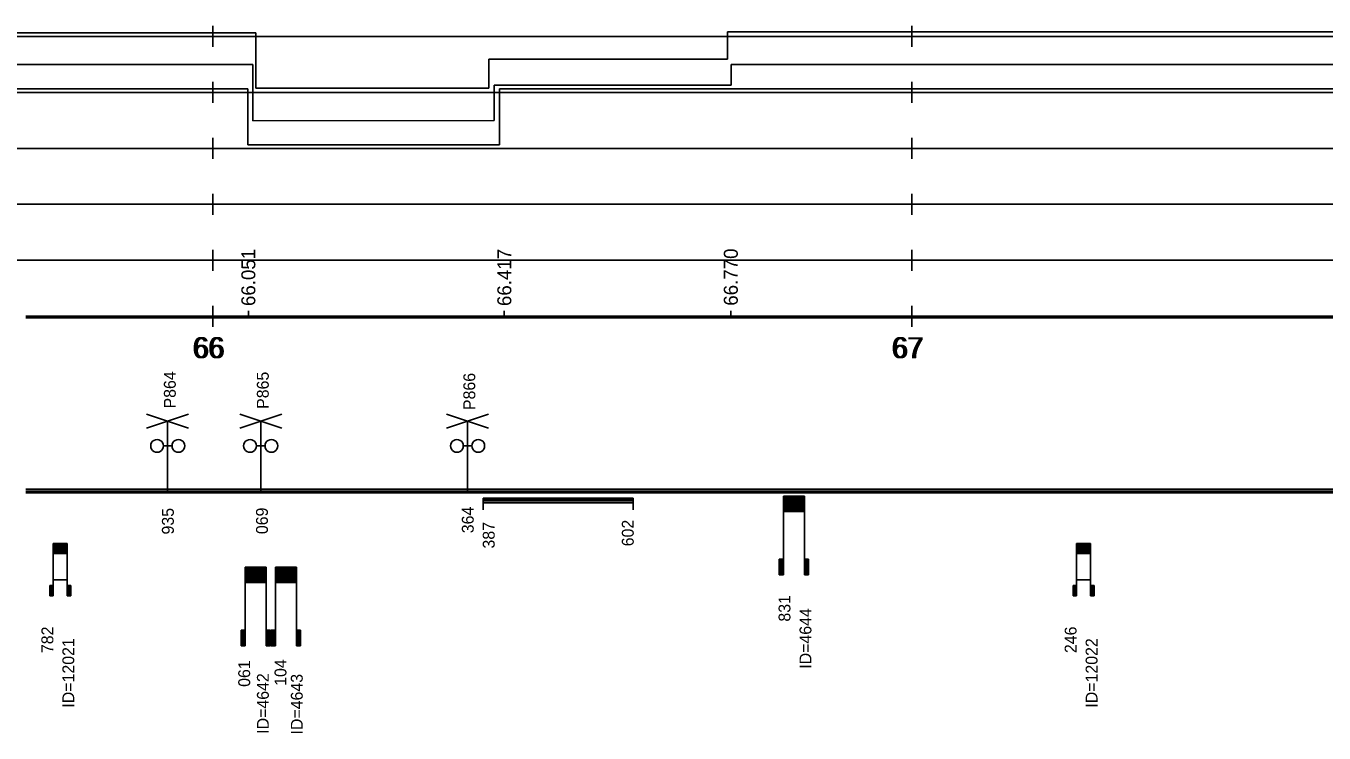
# Model space of a CAD drawing. Extents: x 2 to 10148, y 0 to 380.
# Drawn here: x 6873 to 7058.7, y 90.4 to 191.5 of the extents above; entities that cross this region are included whole.
import ezdxf

# ---------------------------------------------------------------- set-up
doc = ezdxf.new("R2010")
doc.units = 0
for name, color, linetype in [('CARA_S_OBJEKTY', 7, 'Continuous'), ('L_OBJEKTY_TEXT', 7, 'Continuous'), ('L_OBJEKTY_TVAR', 7, 'Continuous'), ('OBJEKTY_TEXT', 7, 'Continuous'), ('OBJEKTY_TVAR', 7, 'Continuous'), ('RYCHL_A', 7, 'Continuous'), ('RYCHL_B', 7, 'Continuous'), ('RYCHL_C', 7, 'Continuous'), ('RYCHL_RASTR', 7, 'Continuous'), ('RYCHL_STAN', 7, 'Continuous'), ('STANIC_ZMEN_V', 7, 'Continuous')]:
    doc.layers.add(name, color=color, linetype=linetype)

msp = doc.modelspace()

# ---------------------------------------------------------------- linework, layer by layer
at = {"layer": 'CARA_S_OBJEKTY'}
for p, q in [((6872.96, 125.25), (8072.18, 125.25)), ((6872.96, 125), (8072.18, 125)), ((6872.96, 124.75), (8072.18, 124.75))]:
    msp.add_line(p, q, dxfattribs=at)
at = {"layer": 'L_OBJEKTY_TVAR'}
for p, q in [((6938.36, 124), (6959.84, 124)), ((6938.36, 122.33), (6938.36, 124)), ((6938.36, 123.83), (6959.84, 123.83)), ((6938.36, 123.58), (6959.84, 123.58)), ((6938.36, 123.33), (6959.84, 123.33)), ((6959.84, 122.33), (6959.84, 124))]:
    msp.add_line(p, q, dxfattribs=at)
at = {"layer": 'OBJEKTY_TVAR'}
for p, q in [((6890.2, 134), (6896.2, 136)), ((6890.2, 136), (6896.2, 134)), ((6903.55, 134), (6909.55, 136)), ((6903.55, 136), (6909.55, 134)), ((6933.12, 134), (6939.12, 136)), ((6933.12, 136), (6939.12, 134)), ((6893.2, 125), (6893.2, 135)), ((6906.55, 125), (6906.55, 135)), ((6936.12, 125), (6936.12, 135)), ((6890.92, 131.92), (6890.83, 131.7)), ((6891.07, 132.11), (6890.92, 131.92)), ((6891.26, 132.25), (6891.07, 132.11)), ((6891.48, 132.34), (6891.26, 132.25)), ((6891.71, 132.38), (6891.48, 132.34)), ((6891.95, 132.34), (6891.71, 132.38)), ((6892.17, 132.25), (6891.95, 132.34)), ((6892.36, 132.11), (6892.17, 132.25)), ((6892.5, 131.92), (6892.36, 132.11)), ((6892.59, 131.7), (6892.5, 131.92)), ((6893.89, 131.7), (6893.98, 131.92)), ((6893.98, 131.92), (6894.12, 132.11)), ((6894.12, 132.11), (6894.31, 132.25)), ((6894.31, 132.25), (6894.53, 132.34)), ((6894.53, 132.34), (6894.77, 132.38)), ((6894.77, 132.38), (6895, 132.34)), ((6895, 132.34), (6895.22, 132.25)), ((6895.22, 132.25), (6895.41, 132.11)), ((6895.41, 132.11), (6895.56, 131.92)), ((6895.56, 131.92), (6895.65, 131.7)), ((6904.22, 131.92), (6904.13, 131.7)), ((6904.37, 132.11), (6904.22, 131.92)), ((6904.56, 132.25), (6904.37, 132.11)), ((6904.78, 132.34), (6904.56, 132.25)), ((6905.01, 132.38), (6904.78, 132.34)), ((6905.25, 132.34), (6905.01, 132.38)), ((6905.47, 132.25), (6905.25, 132.34)), ((6905.66, 132.11), (6905.47, 132.25)), ((6905.8, 131.92), (6905.66, 132.11)), ((6905.89, 131.7), (6905.8, 131.92)), ((6907.19, 131.7), (6907.28, 131.92)), ((6907.28, 131.92), (6907.42, 132.11)), ((6907.42, 132.11), (6907.61, 132.25)), ((6907.61, 132.25), (6907.83, 132.34)), ((6907.83, 132.34), (6908.07, 132.38)), ((6908.07, 132.38), (6908.3, 132.34)), ((6908.3, 132.34), (6908.52, 132.25)), ((6908.52, 132.25), (6908.71, 132.11)), ((6908.71, 132.11), (6908.86, 131.92)), ((6908.86, 131.92), (6908.95, 131.7)), ((6933.81, 131.92), (6933.72, 131.7)), ((6933.96, 132.11), (6933.81, 131.92)), ((6934.15, 132.25), (6933.96, 132.11)), ((6934.37, 132.34), (6934.15, 132.25)), ((6934.6, 132.38), (6934.37, 132.34)), ((6934.84, 132.34), (6934.6, 132.38)), ((6935.06, 132.25), (6934.84, 132.34)), ((6935.25, 132.11), (6935.06, 132.25)), ((6935.39, 131.92), (6935.25, 132.11)), ((6935.48, 131.7), (6935.39, 131.92)), ((6936.78, 131.7), (6936.87, 131.92)), ((6936.87, 131.92), (6937.01, 132.11)), ((6937.01, 132.11), (6937.2, 132.25)), ((6937.2, 132.25), (6937.42, 132.34)), ((6937.42, 132.34), (6937.66, 132.38)), ((6937.66, 132.38), (6937.89, 132.34)), ((6937.89, 132.34), (6938.11, 132.25)), ((6938.11, 132.25), (6938.3, 132.11)), ((6938.3, 132.11), (6938.45, 131.92)), ((6938.45, 131.92), (6938.54, 131.7)), ((6890.83, 131.7), (6890.8, 131.46)), ((6890.8, 131.46), (6890.83, 131.23)), ((6890.83, 131.23), (6890.92, 131.01)), ((6890.92, 131.01), (6891.07, 130.82)), ((6891.07, 130.82), (6891.26, 130.67)), ((6891.26, 130.67), (6891.48, 130.58)), ((6891.48, 130.58), (6891.71, 130.55)), ((6891.71, 130.55), (6891.95, 130.58)), ((6891.95, 130.58), (6892.17, 130.67)), ((6892.17, 130.67), (6892.36, 130.82)), ((6892.36, 130.82), (6892.5, 131.01)), ((6892.5, 131.01), (6892.59, 131.23)), ((6892.62, 131.46), (6892.59, 131.7)), ((6892.59, 131.23), (6892.62, 131.46)), ((6893.86, 131.46), (6892.62, 131.46)), ((6893.86, 131.46), (6893.89, 131.7)), ((6893.89, 131.23), (6893.86, 131.46)), ((6893.98, 131.01), (6893.89, 131.23)), ((6894.12, 130.82), (6893.98, 131.01)), ((6894.31, 130.67), (6894.12, 130.82)), ((6894.53, 130.58), (6894.31, 130.67)), ((6894.77, 130.55), (6894.53, 130.58)), ((6895, 130.58), (6894.77, 130.55)), ((6895.22, 130.67), (6895, 130.58)), ((6895.41, 130.82), (6895.22, 130.67)), ((6895.56, 131.01), (6895.41, 130.82)), ((6895.65, 131.23), (6895.56, 131.01)), ((6895.65, 131.7), (6895.68, 131.46)), ((6895.68, 131.46), (6895.65, 131.23)), ((6904.13, 131.7), (6904.1, 131.46)), ((6904.1, 131.46), (6904.13, 131.23)), ((6904.13, 131.23), (6904.22, 131.01)), ((6904.22, 131.01), (6904.37, 130.82)), ((6904.37, 130.82), (6904.56, 130.67)), ((6904.56, 130.67), (6904.78, 130.58)), ((6904.78, 130.58), (6905.01, 130.55)), ((6905.01, 130.55), (6905.25, 130.58)), ((6905.25, 130.58), (6905.47, 130.67)), ((6905.47, 130.67), (6905.66, 130.82)), ((6905.66, 130.82), (6905.8, 131.01)), ((6905.8, 131.01), (6905.89, 131.23)), ((6905.92, 131.46), (6905.89, 131.7)), ((6905.89, 131.23), (6905.92, 131.46)), ((6907.16, 131.46), (6905.92, 131.46)), ((6907.16, 131.46), (6907.19, 131.7)), ((6907.19, 131.23), (6907.16, 131.46)), ((6907.28, 131.01), (6907.19, 131.23)), ((6907.42, 130.82), (6907.28, 131.01)), ((6907.61, 130.67), (6907.42, 130.82)), ((6907.83, 130.58), (6907.61, 130.67)), ((6908.07, 130.55), (6907.83, 130.58)), ((6908.3, 130.58), (6908.07, 130.55)), ((6908.52, 130.67), (6908.3, 130.58)), ((6908.71, 130.82), (6908.52, 130.67)), ((6908.86, 131.01), (6908.71, 130.82)), ((6908.95, 131.23), (6908.86, 131.01)), ((6908.95, 131.7), (6908.98, 131.46)), ((6908.98, 131.46), (6908.95, 131.23)), ((6933.72, 131.7), (6933.69, 131.46)), ((6933.69, 131.46), (6933.72, 131.23)), ((6933.72, 131.23), (6933.81, 131.01)), ((6933.81, 131.01), (6933.96, 130.82)), ((6933.96, 130.82), (6934.15, 130.67)), ((6934.15, 130.67), (6934.37, 130.58)), ((6934.37, 130.58), (6934.6, 130.55)), ((6934.6, 130.55), (6934.84, 130.58)), ((6934.84, 130.58), (6935.06, 130.67)), ((6935.06, 130.67), (6935.25, 130.82)), ((6935.25, 130.82), (6935.39, 131.01)), ((6935.39, 131.01), (6935.48, 131.23)), ((6935.51, 131.46), (6935.48, 131.7)), ((6935.48, 131.23), (6935.51, 131.46)), ((6936.75, 131.46), (6935.51, 131.46)), ((6936.75, 131.46), (6936.78, 131.7)), ((6936.78, 131.23), (6936.75, 131.46)), ((6936.87, 131.01), (6936.78, 131.23)), ((6937.01, 130.82), (6936.87, 131.01)), ((6937.2, 130.67), (6937.01, 130.82)), ((6937.42, 130.58), (6937.2, 130.67)), ((6937.66, 130.55), (6937.42, 130.58)), ((6937.89, 130.58), (6937.66, 130.55)), ((6938.11, 130.67), (6937.89, 130.58)), ((6938.3, 130.82), (6938.11, 130.67)), ((6938.45, 131.01), (6938.3, 130.82)), ((6938.54, 131.23), (6938.45, 131.01)), ((6938.54, 131.7), (6938.57, 131.46)), ((6938.57, 131.46), (6938.54, 131.23)), ((6981.32, 124.25), (6984.32, 124.25)), ((6981.32, 113), (6981.32, 124.25)), ((6981.32, 124.17), (6984.32, 124.17)), ((6981.32, 124.1), (6984.32, 124.1)), ((6981.32, 124.02), (6984.32, 124.02)), ((6981.32, 123.95), (6984.32, 123.95)), ((6981.32, 123.87), (6984.32, 123.87)), ((6981.32, 123.8), (6984.32, 123.8)), ((6981.32, 123.72), (6984.32, 123.72)), ((6981.32, 123.65), (6984.32, 123.65)), ((6981.32, 123.57), (6984.32, 123.57)), ((6981.32, 123.5), (6984.32, 123.5)), ((6981.32, 123.42), (6984.32, 123.42)), ((6981.32, 123.35), (6984.32, 123.35)), ((6981.32, 123.27), (6984.32, 123.27)), ((6981.32, 123.2), (6984.32, 123.2)), ((6981.32, 123.12), (6984.32, 123.12)), ((6981.32, 123.05), (6984.32, 123.05)), ((6981.32, 122.97), (6984.32, 122.97)), ((6981.32, 122.9), (6984.32, 122.9)), ((6981.32, 122.82), (6984.32, 122.82)), ((6981.32, 122.75), (6984.32, 122.75)), ((6981.32, 122.67), (6984.32, 122.67)), ((6981.32, 122.6), (6984.32, 122.6)), ((6984.32, 124.25), (6984.32, 113)), ((6981.32, 122.52), (6984.32, 122.52)), ((6981.32, 122.45), (6984.32, 122.45)), ((6981.32, 122.37), (6984.32, 122.37)), ((6981.32, 122.3), (6984.32, 122.3)), ((6981.32, 122.22), (6984.32, 122.22)), ((6981.32, 122.15), (6984.32, 122.15)), ((6981.32, 122.07), (6984.32, 122.07)), ((6876.87, 110), (6876.87, 117.5)), ((6876.87, 117.5), (6878.87, 117.5)), ((6876.87, 117.45), (6878.87, 117.45)), ((6876.87, 117.4), (6878.87, 117.4)), ((6876.87, 117.35), (6878.87, 117.35)), ((6876.87, 117.3), (6878.87, 117.3)), ((6876.87, 117.25), (6878.87, 117.25)), ((6876.87, 117.2), (6878.87, 117.2)), ((6876.87, 117.15), (6878.87, 117.15)), ((6876.87, 117.1), (6878.87, 117.1)), ((6876.87, 117.05), (6878.87, 117.05)), ((6876.87, 117), (6878.87, 117)), ((6878.87, 117.5), (6878.87, 110)), ((7023.25, 110), (7023.25, 117.5)), ((7023.25, 117.5), (7025.25, 117.5)), ((7023.25, 117.45), (7025.25, 117.45)), ((7023.25, 117.4), (7025.25, 117.4)), ((7023.25, 117.35), (7025.25, 117.35)), ((7023.25, 117.3), (7025.25, 117.3)), ((7023.25, 117.25), (7025.25, 117.25)), ((7023.25, 117.2), (7025.25, 117.2)), ((7023.25, 117.15), (7025.25, 117.15)), ((7023.25, 117.1), (7025.25, 117.1)), ((7023.25, 117.05), (7025.25, 117.05)), ((7023.25, 117), (7025.25, 117)), ((7025.25, 117.5), (7025.25, 110)), ((6876.87, 116.95), (6878.87, 116.95)), ((6876.87, 116.9), (6878.87, 116.9)), ((6876.87, 116.85), (6878.87, 116.85)), ((6876.87, 116.8), (6878.87, 116.8)), ((6876.87, 116.75), (6878.87, 116.75)), ((6876.87, 116.7), (6878.87, 116.7)), ((6876.87, 116.65), (6878.87, 116.65)), ((6876.87, 116.6), (6878.87, 116.6)), ((6876.87, 116.55), (6878.87, 116.55)), ((6876.87, 116.5), (6878.87, 116.5)), ((6876.87, 116.45), (6878.87, 116.45)), ((6876.87, 116.4), (6878.87, 116.4)), ((6876.87, 116.35), (6878.87, 116.35)), ((6876.87, 116.3), (6878.87, 116.3)), ((6876.87, 116.25), (6878.87, 116.25)), ((6876.87, 116.2), (6878.87, 116.2)), ((6876.87, 116.15), (6878.87, 116.15)), ((6876.87, 116.1), (6878.87, 116.1)), ((6876.87, 116.05), (6878.87, 116.05)), ((6980.72, 115.25), (6980.72, 113)), ((6980.72, 115.25), (6981.32, 115.25)), ((6980.79, 115.25), (6980.79, 113)), ((6980.87, 115.25), (6980.87, 113)), ((6980.94, 115.25), (6980.94, 113)), ((6981.02, 115.25), (6981.02, 113)), ((6981.09, 115.25), (6981.09, 113)), ((6981.17, 115.25), (6981.17, 113)), ((6981.24, 115.25), (6981.24, 113)), ((6984.92, 115.25), (6984.32, 115.25)), ((6984.4, 115.25), (6984.4, 113)), ((6984.47, 115.25), (6984.47, 113)), ((6984.55, 115.25), (6984.55, 113)), ((6984.62, 115.25), (6984.62, 113)), ((6984.7, 115.25), (6984.7, 113)), ((6984.77, 115.25), (6984.77, 113)), ((6984.85, 115.25), (6984.85, 113)), ((6984.92, 115.25), (6984.92, 113)), ((7023.25, 116.95), (7025.25, 116.95)), ((7023.25, 116.9), (7025.25, 116.9)), ((7023.25, 116.85), (7025.25, 116.85)), ((7023.25, 116.8), (7025.25, 116.8)), ((7023.25, 116.75), (7025.25, 116.75)), ((7023.25, 116.7), (7025.25, 116.7)), ((7023.25, 116.65), (7025.25, 116.65)), ((7023.25, 116.6), (7025.25, 116.6)), ((7023.25, 116.55), (7025.25, 116.55)), ((7023.25, 116.5), (7025.25, 116.5)), ((7023.25, 116.45), (7025.25, 116.45)), ((7023.25, 116.4), (7025.25, 116.4)), ((7023.25, 116.35), (7025.25, 116.35)), ((7023.25, 116.3), (7025.25, 116.3)), ((7023.25, 116.25), (7025.25, 116.25)), ((7023.25, 116.2), (7025.25, 116.2)), ((7023.25, 116.15), (7025.25, 116.15)), ((7023.25, 116.1), (7025.25, 116.1)), ((7023.25, 116.05), (7025.25, 116.05)), ((6904.33, 114.1), (6907.33, 114.1)), ((6904.33, 102.85), (6904.33, 114.1)), ((6904.33, 114.02), (6907.33, 114.02)), ((6904.33, 113.95), (6907.33, 113.95)), ((6904.33, 113.87), (6907.33, 113.87)), ((6904.33, 113.8), (6907.33, 113.8)), ((6904.33, 113.72), (6907.33, 113.72)), ((6904.33, 113.65), (6907.33, 113.65)), ((6904.33, 113.57), (6907.33, 113.57)), ((6904.33, 113.5), (6907.33, 113.5)), ((6904.33, 113.42), (6907.33, 113.42)), ((6904.33, 113.35), (6907.33, 113.35)), ((6907.33, 114.1), (6907.33, 102.85)), ((6908.65, 114.1), (6911.65, 114.1)), ((6908.65, 102.85), (6908.65, 114.1)), ((6908.65, 114.02), (6911.65, 114.02)), ((6908.65, 113.95), (6911.65, 113.95)), ((6908.65, 113.87), (6911.65, 113.87)), ((6908.65, 113.8), (6911.65, 113.8)), ((6908.65, 113.72), (6911.65, 113.72)), ((6908.65, 113.65), (6911.65, 113.65)), ((6908.65, 113.57), (6911.65, 113.57)), ((6908.65, 113.5), (6911.65, 113.5)), ((6908.65, 113.42), (6911.65, 113.42)), ((6908.65, 113.35), (6911.65, 113.35)), ((6911.65, 114.1), (6911.65, 102.85)), ((6876.37, 111.5), (6876.87, 111.5)), ((6876.37, 111.5), (6876.37, 110)), ((6876.42, 111.5), (6876.42, 110)), ((6876.47, 111.5), (6876.47, 110)), ((6876.52, 111.5), (6876.52, 110)), ((6876.57, 111.5), (6876.57, 110)), ((6876.62, 111.5), (6876.62, 110)), ((6876.67, 111.5), (6876.67, 110)), ((6876.72, 111.5), (6876.72, 110)), ((6876.77, 111.5), (6876.77, 110)), ((6876.82, 111.5), (6876.82, 110)), ((6876.87, 112.31), (6878.87, 112.31)), ((6879.37, 111.5), (6878.87, 111.5)), ((6878.92, 111.5), (6878.92, 110)), ((6878.97, 111.5), (6878.97, 110)), ((6879.02, 111.5), (6879.02, 110)), ((6879.07, 111.5), (6879.07, 110)), ((6879.12, 111.5), (6879.12, 110)), ((6879.17, 111.5), (6879.17, 110)), ((6879.22, 111.5), (6879.22, 110)), ((6879.27, 111.5), (6879.27, 110)), ((6879.32, 111.5), (6879.32, 110)), ((6879.37, 111.5), (6879.37, 110)), ((6904.33, 113.27), (6907.33, 113.27)), ((6904.33, 113.2), (6907.33, 113.2)), ((6904.33, 113.12), (6907.33, 113.12)), ((6904.33, 113.05), (6907.33, 113.05)), ((6904.33, 112.97), (6907.33, 112.97)), ((6904.33, 112.9), (6907.33, 112.9)), ((6904.33, 112.82), (6907.33, 112.82)), ((6904.33, 112.75), (6907.33, 112.75)), ((6904.33, 112.67), (6907.33, 112.67)), ((6904.33, 112.6), (6907.33, 112.6)), ((6904.33, 112.52), (6907.33, 112.52)), ((6904.33, 112.45), (6907.33, 112.45)), ((6904.33, 112.37), (6907.33, 112.37)), ((6904.33, 112.3), (6907.33, 112.3)), ((6904.33, 112.22), (6907.33, 112.22)), ((6904.33, 112.15), (6907.33, 112.15)), ((6904.33, 112.07), (6907.33, 112.07)), ((6904.33, 112), (6907.33, 112)), ((6904.33, 111.92), (6907.33, 111.92)), ((6908.65, 113.27), (6911.65, 113.27)), ((6908.65, 113.2), (6911.65, 113.2)), ((6908.65, 113.12), (6911.65, 113.12)), ((6908.65, 113.05), (6911.65, 113.05)), ((6908.65, 112.97), (6911.65, 112.97)), ((6908.65, 112.9), (6911.65, 112.9)), ((6908.65, 112.82), (6911.65, 112.82)), ((6908.65, 112.75), (6911.65, 112.75)), ((6908.65, 112.67), (6911.65, 112.67)), ((6908.65, 112.6), (6911.65, 112.6)), ((6908.65, 112.52), (6911.65, 112.52)), ((6908.65, 112.45), (6911.65, 112.45)), ((6908.65, 112.37), (6911.65, 112.37)), ((6908.65, 112.3), (6911.65, 112.3)), ((6908.65, 112.22), (6911.65, 112.22)), ((6908.65, 112.15), (6911.65, 112.15)), ((6908.65, 112.07), (6911.65, 112.07)), ((6908.65, 112), (6911.65, 112)), ((6908.65, 111.92), (6911.65, 111.92)), ((6981.32, 113), (6980.72, 113)), ((6984.32, 113), (6984.92, 113)), ((7022.75, 111.5), (7023.25, 111.5)), ((7022.75, 111.5), (7022.75, 110)), ((7022.8, 111.5), (7022.8, 110)), ((7022.85, 111.5), (7022.85, 110)), ((7022.9, 111.5), (7022.9, 110)), ((7022.95, 111.5), (7022.95, 110)), ((7023, 111.5), (7023, 110)), ((7023.05, 111.5), (7023.05, 110)), ((7023.1, 111.5), (7023.1, 110)), ((7023.15, 111.5), (7023.15, 110)), ((7023.2, 111.5), (7023.2, 110)), ((7023.25, 112.31), (7025.25, 112.31)), ((7025.75, 111.5), (7025.25, 111.5)), ((7025.3, 111.5), (7025.3, 110)), ((7025.35, 111.5), (7025.35, 110)), ((7025.4, 111.5), (7025.4, 110)), ((7025.45, 111.5), (7025.45, 110)), ((7025.5, 111.5), (7025.5, 110)), ((7025.55, 111.5), (7025.55, 110)), ((7025.6, 111.5), (7025.6, 110)), ((7025.65, 111.5), (7025.65, 110)), ((7025.7, 111.5), (7025.7, 110)), ((7025.75, 111.5), (7025.75, 110)), ((6876.87, 110), (6876.37, 110)), ((6878.87, 110), (6879.37, 110)), ((7023.25, 110), (7022.75, 110)), ((7025.25, 110), (7025.75, 110)), ((6903.73, 105.1), (6903.73, 102.85)), ((6903.73, 105.1), (6904.33, 105.1)), ((6903.8, 105.1), (6903.8, 102.85)), ((6903.88, 105.1), (6903.88, 102.85)), ((6903.95, 105.1), (6903.95, 102.85)), ((6904.03, 105.1), (6904.03, 102.85)), ((6904.1, 105.1), (6904.1, 102.85)), ((6904.18, 105.1), (6904.18, 102.85)), ((6904.25, 105.1), (6904.25, 102.85)), ((6907.93, 105.1), (6907.33, 105.1)), ((6907.41, 105.1), (6907.41, 102.85)), ((6907.48, 105.1), (6907.48, 102.85)), ((6907.56, 105.1), (6907.56, 102.85)), ((6907.63, 105.1), (6907.63, 102.85)), ((6907.71, 105.1), (6907.71, 102.85)), ((6907.78, 105.1), (6907.78, 102.85)), ((6907.86, 105.1), (6907.86, 102.85)), ((6907.93, 105.1), (6907.93, 102.85)), ((6908.05, 105.1), (6908.05, 102.85)), ((6908.05, 105.1), (6908.65, 105.1)), ((6908.12, 105.1), (6908.12, 102.85)), ((6908.2, 105.1), (6908.2, 102.85)), ((6908.27, 105.1), (6908.27, 102.85)), ((6908.35, 105.1), (6908.35, 102.85)), ((6908.42, 105.1), (6908.42, 102.85)), ((6908.5, 105.1), (6908.5, 102.85)), ((6908.57, 105.1), (6908.57, 102.85)), ((6912.25, 105.1), (6911.65, 105.1)), ((6911.73, 105.1), (6911.73, 102.85)), ((6911.8, 105.1), (6911.8, 102.85)), ((6911.88, 105.1), (6911.88, 102.85)), ((6911.95, 105.1), (6911.95, 102.85)), ((6912.03, 105.1), (6912.03, 102.85)), ((6912.1, 105.1), (6912.1, 102.85)), ((6912.18, 105.1), (6912.18, 102.85)), ((6912.25, 105.1), (6912.25, 102.85)), ((6904.33, 102.85), (6903.73, 102.85)), ((6907.33, 102.85), (6907.93, 102.85)), ((6908.65, 102.85), (6908.05, 102.85)), ((6911.65, 102.85), (6912.25, 102.85))]:
    msp.add_line(p, q, dxfattribs=at)
at = {"layer": 'RYCHL_A'}
for p, q in [((6718.39, 182.5), (6872.99, 182.5)), ((6872.98, 182.5), (6904.68, 182.5)), ((6904.68, 182.5), (6904.68, 174.5)), ((6940.68, 174.5), (6940.68, 182.5)), ((6940.68, 182.5), (7156.68, 182.5)), ((6904.68, 174.5), (6940.68, 174.5))]:
    msp.add_line(p, q, dxfattribs=at)
at = {"layer": 'RYCHL_B'}
for p, q in [((6739.57, 186), (6905.42, 186)), ((6905.42, 186), (6905.43, 177.94)), ((6973.84, 183.03), (6973.84, 186)), ((6973.84, 186), (7157.43, 186)), ((6939.95, 183.03), (6973.84, 183.03)), ((6939.95, 183.03), (6939.96, 178)), ((6905.43, 177.94), (6939.96, 178))]:
    msp.add_line(p, q, dxfattribs=at)
at = {"layer": 'RYCHL_C'}
for p, q in [((6738.82, 190.5), (6905.84, 190.5)), ((6905.84, 190.5), (6905.84, 182.62)), ((6973.32, 190.65), (7158.18, 190.64)), ((6973.32, 186.77), (6973.32, 190.65)), ((6939.18, 182.62), (6939.18, 186.77)), ((6939.18, 186.77), (6973.32, 186.77)), ((6905.84, 182.62), (6939.18, 182.62))]:
    msp.add_line(p, q, dxfattribs=at)
at = {"layer": 'RYCHL_RASTR'}
for p, q in [((6899.68, 188.5), (6899.68, 191.5)), ((6999.68, 188.5), (6999.68, 191.5)), ((6869.05, 190), (8074.39, 190)), ((6869.05, 182), (8074.39, 182)), ((6899.68, 180.5), (6899.68, 183.5)), ((6999.68, 180.5), (6999.68, 183.5)), ((6899.68, 172.5), (6899.68, 175.5)), ((6999.68, 172.5), (6999.68, 175.5)), ((5971.78, 174), (6873.11, 174)), ((6869.05, 174), (8074.39, 174)), ((6899.68, 164.5), (6899.68, 167.5)), ((6999.68, 164.5), (6999.68, 167.5)), ((5971.77, 166), (6873.11, 166)), ((6869.05, 166), (8074.4, 166)), ((5971.78, 158), (6873.11, 158)), ((6869.05, 158), (8074.39, 158)), ((6899.68, 156.5), (6899.68, 159.5)), ((6999.68, 156.5), (6999.68, 159.5)), ((6899.68, 148.5), (6899.68, 151.5)), ((6999.68, 148.5), (6999.68, 151.5)), ((6872.96, 150), (8072.18, 150)), ((6872.96, 149.75), (8072.18, 149.75))]:
    msp.add_line(p, q, dxfattribs=at)
at = {"layer": 'STANIC_ZMEN_V'}
for p, q in [((6904.77, 150), (6904.77, 150.75)), ((6941.39, 150), (6941.39, 150.75)), ((6973.79, 150), (6973.79, 150.75))]:
    msp.add_line(p, q, dxfattribs=at)

# ---------------------------------------------------------------- texts
at = {"layer": 'L_OBJEKTY_TEXT'}
for s, p in [('602', (6959.9, 117.1)), ('387', (6940.01, 116.78))]:
    msp.add_text(s, height=1.7, rotation=90, dxfattribs=at).set_placement(p)
at = {"layer": 'OBJEKTY_TEXT'}
for s, p in [('P864', (6894.39, 136.81)), ('P865', (6907.69, 136.75)), ('P866', (6937.23, 136.58)), ('364', (6937.01, 118.97)), ('935', (6894.11, 118.79)), ('069', (6907.57, 118.84)), ('831', (6982.32, 106.33)), ('ID=4644', (6985.32, 99.59)), ('782', (6876.87, 101.83)), ('246', (7023.25, 101.83)), ('ID=12021', (6879.87, 94.03)), ('ID=12022', (7026.25, 94.03)), ('061', (6905.03, 97)), ('104', (6910.22, 97.15)), ('ID=4642', (6907.7, 90.29)), ('ID=4643', (6912.55, 90.19))]:
    msp.add_text(s, height=1.7, rotation=90, dxfattribs=at).set_placement(p)
at = {"layer": 'RYCHL_STAN'}
for s, p in [('66', (6896.74, 144)), ('66', (6896.99, 144)), ('67', (6996.74, 144)), ('67', (6996.99, 144))]:
    msp.add_text(s, height=3, dxfattribs=at).set_placement(p)
at = {"layer": 'STANIC_ZMEN_V'}
for s, p in [('66.051', (6905.77, 151.45)), ('66.417', (6942.39, 151.45)), ('66.770', (6974.79, 151.5))]:
    msp.add_text(s, height=2, rotation=90, dxfattribs=at).set_placement(p)

doc.saveas('drawing.dxf')
